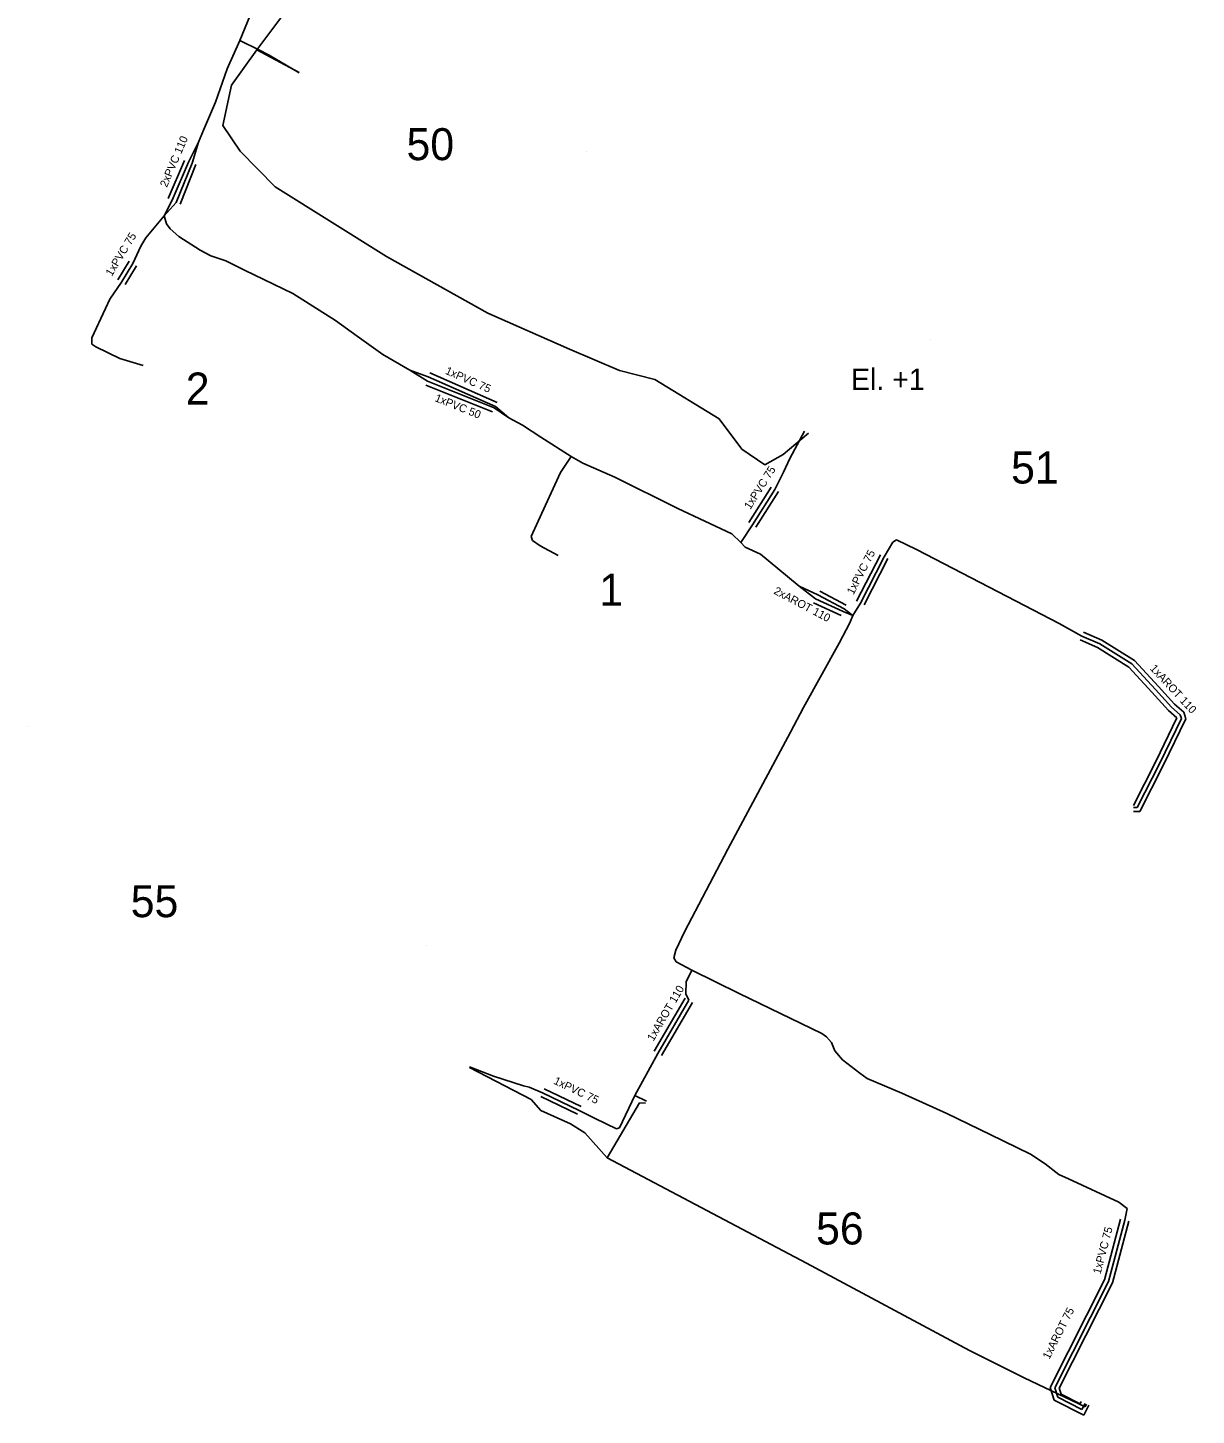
# Model space of a CAD drawing. Extents: x -651943 to -618711, y -1138561 to -1100552.
# Drawn here: x -642415.2 to -642305.8, y -1114492.9 to -1114362.9 of the extents above; entities that cross this region are included whole.
import ezdxf

# ---------------------------------------------------------------- set-up
doc = ezdxf.new("R2010")
doc.units = 0
for name, color, linetype in [('KT optika', 7, 'Continuous'), ('KT trasa', 7, 'Continuous'), ('KT zařízení', 7, 'Continuous'), ('SATT bloky', 7, 'Continuous'), ('SATT stanice', 7, 'Continuous')]:
    doc.layers.add(name, color=color, linetype=linetype)

# ---------------------------------------------------------------- blocks, each defined once
blk = doc.blocks.new('POINT_DISPLAY')
blk.add_line((0, 0), (0, 0))

msp = doc.modelspace()

# ---------------------------------------------------------------- linework, layer by layer
at = {"layer": 'KT optika'}
for p, q in [((-642395.37, -1114364.11), (-642393.93, -1114360.62)), ((-642396.53, -1114366.78), (-642395.37, -1114364.11)), ((-642393.57, -1114364.98), (-642395.37, -1114364.11)), ((-642393.57, -1114364.98), (-642392.62, -1114365.48)), ((-642389.81, -1114367.14), (-642392.62, -1114365.48)), ((-642397.62, -1114369.9), (-642396.53, -1114366.78)), ((-642398.75, -1114372.51), (-642397.62, -1114369.9)), ((-642399.23, -1114373.63), (-642398.75, -1114372.51)), ((-642399.23, -1114373.63), (-642400.17, -1114375.51)), ((-642399.83, -1114375.6), (-642399.23, -1114373.63)), ((-642400.17, -1114375.51), (-642401.7, -1114379.09)), ((-642399.83, -1114375.6), (-642401.32, -1114379.29)), ((-642402.43, -1114380.56), (-642401.7, -1114379.09)), ((-642401.32, -1114379.29), (-642402.43, -1114380.56)), ((-642402.43, -1114380.56), (-642404.15, -1114382.62)), ((-642402.22, -1114381.31), (-642402.43, -1114380.56)), ((-642401.88, -1114381.76), (-642402.22, -1114381.31)), ((-642401.06, -1114382.48), (-642401.88, -1114381.76)), ((-642404.63, -1114383.38), (-642405.38, -1114385.01)), ((-642404.15, -1114382.62), (-642404.63, -1114383.38)), ((-642399.07, -1114383.75), (-642401.06, -1114382.48)), ((-642398.07, -1114384.28), (-642399.07, -1114383.75)), ((-642396.68, -1114384.77), (-642398.07, -1114384.28)), ((-642394.92, -1114385.63), (-642396.68, -1114384.77)), ((-642405.38, -1114385.01), (-642406.44, -1114386.76)), ((-642390.4, -1114387.83), (-642394.92, -1114385.63)), ((-642406.44, -1114386.76), (-642407.55, -1114388.37)), ((-642407.55, -1114388.37), (-642407.95, -1114389.23)), ((-642386.38, -1114390.34), (-642390.4, -1114387.83)), ((-642407.95, -1114389.23), (-642409.22, -1114391.98)), ((-642384.35, -1114391.82), (-642386.38, -1114390.34)), ((-642409.22, -1114391.98), (-642409.22, -1114392.56)), ((-642408.86, -1114392.82), (-642409.22, -1114392.56)), ((-642381.95, -1114393.54), (-642384.35, -1114391.82)), ((-642406.59, -1114393.9), (-642408.86, -1114392.82)), ((-642404.4, -1114394.58), (-642406.59, -1114393.9)), ((-642379.42, -1114395.01), (-642381.95, -1114393.54)), ((-642377.7, -1114395.63), (-642379.42, -1114395.01)), ((-642379.42, -1114395.01), (-642377.77, -1114396.03)), ((-642371.53, -1114398.54), (-642377.77, -1114396.03)), ((-642371.39, -1114398.41), (-642377.7, -1114395.63)), ((-642370.15, -1114399.49), (-642371.53, -1114398.54)), ((-642371.39, -1114398.41), (-642370.15, -1114399.49)), ((-642368.88, -1114400.15), (-642370.15, -1114399.49)), ((-642367.17, -1114401.29), (-642368.88, -1114400.15)), ((-642364.31, -1114403.1), (-642367.17, -1114401.29)), ((-642343.82, -1114403.29), (-642342.44, -1114400.71)), ((-642364.31, -1114403.1), (-642365.32, -1114404.61)), ((-642363.22, -1114403.72), (-642364.31, -1114403.1)), ((-642360.22, -1114405.05), (-642363.22, -1114403.72)), ((-642344.42, -1114404.58), (-642343.82, -1114403.29)), ((-642365.32, -1114404.61), (-642367.41, -1114409.16)), ((-642354.33, -1114407.96), (-642360.22, -1114405.05)), ((-642345.23, -1114406.18), (-642344.42, -1114404.58)), ((-642347.33, -1114409.5), (-642345.23, -1114406.18)), ((-642349.26, -1114410.33), (-642354.33, -1114407.96)), ((-642367.41, -1114409.16), (-642368.05, -1114410.61)), ((-642348.43, -1114411.16), (-642347.33, -1114409.5)), ((-642368.05, -1114410.61), (-642367.94, -1114410.98)), ((-642367.94, -1114410.98), (-642367.22, -1114411.48)), ((-642348.43, -1114411.16), (-642349.26, -1114410.33)), ((-642334.18, -1114411.14), (-642333.82, -1114410.91)), ((-642333.82, -1114410.91), (-642331.96, -1114411.81)), ((-642365.53, -1114412.38), (-642367.22, -1114411.48)), ((-642348.01, -1114411.58), (-642348.43, -1114411.16)), ((-642346.56, -1114412.24), (-642348.01, -1114411.58)), ((-642344.04, -1114414.34), (-642346.56, -1114412.24)), ((-642334.98, -1114412.49), (-642334.18, -1114411.14)), ((-642331.96, -1114411.81), (-642323.47, -1114416.22)), ((-642337.22, -1114416.83), (-642334.98, -1114412.49)), ((-642342.94, -1114415.25), (-642344.04, -1114414.34)), ((-642341.43, -1114416.44), (-642342.94, -1114415.25)), ((-642342.94, -1114415.25), (-642341.21, -1114416.06)), ((-642341.21, -1114416.06), (-642338.74, -1114417.37)), ((-642338.84, -1114417.63), (-642341.43, -1114416.44)), ((-642338.74, -1114417.37), (-642337.93, -1114418)), ((-642337.93, -1114418), (-642337.22, -1114416.83)), ((-642323.47, -1114416.22), (-642318.59, -1114418.74)), ((-642339.2, -1114420.59), (-642338.22, -1114418.69)), ((-642337.93, -1114418), (-642338.84, -1114417.63)), ((-642338.22, -1114418.69), (-642337.93, -1114418)), ((-642318.59, -1114418.74), (-642316.46, -1114419.92)), ((-642316.46, -1114419.92), (-642314.79, -1114420.65)), ((-642342.56, -1114426.61), (-642339.2, -1114420.59)), ((-642314.79, -1114420.65), (-642311.8, -1114422.52)), ((-642311.8, -1114422.52), (-642309.58, -1114424.92)), ((-642309.58, -1114424.92), (-642308.06, -1114426.6)), ((-642308.06, -1114426.6), (-642307.26, -1114427.3)), ((-642343.76, -1114428.94), (-642342.56, -1114426.61)), ((-642307.14, -1114427.66), (-642309.17, -1114431.83)), ((-642307.26, -1114427.3), (-642307.14, -1114427.66)), ((-642349.62, -1114439.91), (-642343.76, -1114428.94)), ((-642309.17, -1114431.83), (-642311.27, -1114435.98)), ((-642311.27, -1114435.98), (-642311.64, -1114435.98)), ((-642353.71, -1114447.65), (-642349.62, -1114439.91)), ((-642354.51, -1114449.35), (-642353.71, -1114447.65)), ((-642354.69, -1114450.08), (-642354.51, -1114449.35)), ((-642354.49, -1114450.46), (-642354.69, -1114450.08)), ((-642353.02, -1114451.23), (-642354.49, -1114450.46)), ((-642353.55, -1114452.33), (-642353.02, -1114451.23)), ((-642353.02, -1114451.23), (-642348.57, -1114453.43)), ((-642353.56, -1114453.46), (-642353.55, -1114452.33)), ((-642353.29, -1114454.06), (-642353.56, -1114453.46)), ((-642348.57, -1114453.43), (-642340.82, -1114457.16)), ((-642353.29, -1114454.06), (-642356.19, -1114459.03)), ((-642340.82, -1114457.16), (-642340.4, -1114457.48)), ((-642340.4, -1114457.48), (-642339.91, -1114458.01)), ((-642358.34, -1114462.99), (-642356.19, -1114459.03)), ((-642339.91, -1114458.01), (-642339.6, -1114458.8)), ((-642339.6, -1114458.8), (-642338.89, -1114459.64)), ((-642373.84, -1114460.28), (-642371.58, -1114461.16)), ((-642338.89, -1114459.64), (-642337.26, -1114460.9)), ((-642371.58, -1114461.16), (-642368.78, -1114462.06)), ((-642337.26, -1114460.9), (-642336.59, -1114461.38)), ((-642336.59, -1114461.38), (-642333.33, -1114462.75)), ((-642368.78, -1114462.06), (-642368.26, -1114462.19)), ((-642368.26, -1114462.19), (-642366.99, -1114462.72)), ((-642366.99, -1114462.72), (-642363.55, -1114464.37)), ((-642359.79, -1114466.01), (-642358.34, -1114462.99)), ((-642358.34, -1114462.99), (-642357.24, -1114463.51)), ((-642333.33, -1114462.75), (-642329.13, -1114464.68)), ((-642363.55, -1114464.37), (-642362.07, -1114465.13)), ((-642362.07, -1114465.13), (-642360.07, -1114466.1)), ((-642329.13, -1114464.68), (-642325.06, -1114466.63)), ((-642360.07, -1114466.1), (-642359.79, -1114466.01)), ((-642325.06, -1114466.63), (-642321.27, -1114468.49)), ((-642321.27, -1114468.49), (-642319.91, -1114469.39)), ((-642319.91, -1114469.39), (-642318.63, -1114470.38)), ((-642318.63, -1114470.38), (-642317.72, -1114470.79)), ((-642317.72, -1114470.79), (-642313, -1114472.97)), ((-642313, -1114472.97), (-642312.23, -1114473.58)), ((-642312.45, -1114474.66), (-642313.96, -1114480.4)), ((-642312.23, -1114473.58), (-642312.45, -1114474.66)), ((-642313.96, -1114480.4), (-642319.01, -1114490.36)), ((-642319.01, -1114490.36), (-642318.73, -1114491.24)), ((-642318.73, -1114491.24), (-642316.46, -1114492.41)), ((-642316.16, -1114491.83), (-642316.46, -1114492.41))]:
    msp.add_line(p, q, dxfattribs=at)
at = {"layer": 'KT trasa'}
for p, q in [((-642395.37, -1114364.11), (-642393.93, -1114360.62)), ((-642391.33, -1114361.73), (-642393.76, -1114364.98)), ((-642396.53, -1114366.78), (-642395.37, -1114364.11)), ((-642393.57, -1114364.98), (-642395.37, -1114364.11)), ((-642393.76, -1114364.98), (-642396.15, -1114368.3)), ((-642393.76, -1114364.98), (-642389.79, -1114367.11)), ((-642393.57, -1114364.98), (-642392.62, -1114365.48)), ((-642389.81, -1114367.14), (-642392.62, -1114365.48)), ((-642397.62, -1114369.9), (-642396.53, -1114366.78)), ((-642396.15, -1114368.3), (-642396.96, -1114372.08)), ((-642398.75, -1114372.51), (-642397.62, -1114369.9)), ((-642399.23, -1114373.63), (-642398.75, -1114372.51)), ((-642396.96, -1114372.08), (-642395.32, -1114374.47)), ((-642399.23, -1114373.63), (-642400.17, -1114375.51)), ((-642399.83, -1114375.6), (-642399.23, -1114373.63)), ((-642395.32, -1114374.47), (-642392.03, -1114377.83)), ((-642400.17, -1114375.51), (-642401.7, -1114379.09)), ((-642399.83, -1114375.6), (-642401.32, -1114379.29)), ((-642392.03, -1114377.83), (-642381.62, -1114384.36)), ((-642402.43, -1114380.56), (-642401.7, -1114379.09)), ((-642401.32, -1114379.29), (-642402.43, -1114380.56)), ((-642402.43, -1114380.56), (-642404.15, -1114382.62)), ((-642402.22, -1114381.31), (-642402.43, -1114380.56)), ((-642401.88, -1114381.76), (-642402.22, -1114381.31)), ((-642401.06, -1114382.48), (-642401.88, -1114381.76)), ((-642404.63, -1114383.38), (-642405.38, -1114385.01)), ((-642404.15, -1114382.62), (-642404.63, -1114383.38)), ((-642399.07, -1114383.75), (-642401.06, -1114382.48)), ((-642398.07, -1114384.28), (-642399.07, -1114383.75)), ((-642396.68, -1114384.77), (-642398.07, -1114384.28)), ((-642394.92, -1114385.63), (-642396.68, -1114384.77)), ((-642381.62, -1114384.36), (-642372.12, -1114389.67)), ((-642405.38, -1114385.01), (-642406.44, -1114386.76)), ((-642390.4, -1114387.83), (-642394.92, -1114385.63)), ((-642406.44, -1114386.76), (-642407.55, -1114388.37)), ((-642407.55, -1114388.37), (-642407.95, -1114389.23)), ((-642386.38, -1114390.34), (-642390.4, -1114387.83)), ((-642407.95, -1114389.23), (-642409.22, -1114391.98)), ((-642372.12, -1114389.67), (-642364.48, -1114393.03)), ((-642384.35, -1114391.82), (-642386.38, -1114390.34)), ((-642409.22, -1114391.98), (-642409.22, -1114392.56)), ((-642408.86, -1114392.82), (-642409.22, -1114392.56)), ((-642381.95, -1114393.54), (-642384.35, -1114391.82)), ((-642406.59, -1114393.9), (-642408.86, -1114392.82)), ((-642404.4, -1114394.58), (-642406.59, -1114393.9)), ((-642379.42, -1114395.01), (-642381.95, -1114393.54)), ((-642364.48, -1114393.03), (-642359.78, -1114395.03)), ((-642377.7, -1114395.63), (-642379.42, -1114395.01)), ((-642379.42, -1114395.01), (-642377.77, -1114396.03)), ((-642359.78, -1114395.03), (-642356.48, -1114395.89)), ((-642371.53, -1114398.54), (-642377.77, -1114396.03)), ((-642371.39, -1114398.41), (-642377.7, -1114395.63)), ((-642356.48, -1114395.89), (-642350.46, -1114399.58)), ((-642370.15, -1114399.49), (-642371.53, -1114398.54)), ((-642371.39, -1114398.41), (-642370.15, -1114399.49)), ((-642368.88, -1114400.15), (-642370.15, -1114399.49)), ((-642367.17, -1114401.29), (-642368.88, -1114400.15)), ((-642350.46, -1114399.58), (-642348.31, -1114402.4)), ((-642364.31, -1114403.1), (-642367.17, -1114401.29)), ((-642344.44, -1114402.91), (-642342.09, -1114400.9)), ((-642343.82, -1114403.29), (-642342.44, -1114400.71)), ((-642364.31, -1114403.1), (-642365.32, -1114404.61)), ((-642363.22, -1114403.72), (-642364.31, -1114403.1)), ((-642348.31, -1114402.4), (-642346.17, -1114403.89)), ((-642346.17, -1114403.89), (-642344.44, -1114402.91)), ((-642360.22, -1114405.05), (-642363.22, -1114403.72)), ((-642344.42, -1114404.58), (-642343.82, -1114403.29)), ((-642365.32, -1114404.61), (-642367.41, -1114409.16)), ((-642354.33, -1114407.96), (-642360.22, -1114405.05)), ((-642345.23, -1114406.18), (-642344.42, -1114404.58)), ((-642347.33, -1114409.5), (-642345.23, -1114406.18)), ((-642349.26, -1114410.33), (-642354.33, -1114407.96)), ((-642367.41, -1114409.16), (-642368.05, -1114410.61)), ((-642348.43, -1114411.16), (-642347.33, -1114409.5)), ((-642368.05, -1114410.61), (-642367.94, -1114410.98)), ((-642367.94, -1114410.98), (-642367.22, -1114411.48)), ((-642348.43, -1114411.16), (-642349.26, -1114410.33)), ((-642334.18, -1114411.14), (-642333.82, -1114410.91)), ((-642333.82, -1114410.91), (-642331.96, -1114411.81)), ((-642365.53, -1114412.38), (-642367.22, -1114411.48)), ((-642348.01, -1114411.58), (-642348.43, -1114411.16)), ((-642346.56, -1114412.24), (-642348.01, -1114411.58)), ((-642344.04, -1114414.34), (-642346.56, -1114412.24)), ((-642334.98, -1114412.49), (-642334.18, -1114411.14)), ((-642331.96, -1114411.81), (-642323.47, -1114416.22)), ((-642337.22, -1114416.83), (-642334.98, -1114412.49)), ((-642342.94, -1114415.25), (-642344.04, -1114414.34)), ((-642341.43, -1114416.44), (-642342.94, -1114415.25)), ((-642342.94, -1114415.25), (-642341.21, -1114416.06)), ((-642341.21, -1114416.06), (-642338.74, -1114417.37)), ((-642338.84, -1114417.63), (-642341.43, -1114416.44)), ((-642338.74, -1114417.37), (-642337.93, -1114418)), ((-642337.93, -1114418), (-642337.22, -1114416.83)), ((-642323.47, -1114416.22), (-642318.59, -1114418.74)), ((-642339.2, -1114420.59), (-642338.22, -1114418.69)), ((-642337.93, -1114418), (-642338.84, -1114417.63)), ((-642338.22, -1114418.69), (-642337.93, -1114418)), ((-642318.59, -1114418.74), (-642316.46, -1114419.92)), ((-642316.46, -1114419.92), (-642314.79, -1114420.65)), ((-642342.56, -1114426.61), (-642339.2, -1114420.59)), ((-642314.79, -1114420.65), (-642311.8, -1114422.52)), ((-642311.8, -1114422.52), (-642309.58, -1114424.92)), ((-642309.58, -1114424.92), (-642308.06, -1114426.6)), ((-642308.06, -1114426.6), (-642307.26, -1114427.3)), ((-642343.76, -1114428.94), (-642342.56, -1114426.61)), ((-642307.14, -1114427.66), (-642309.17, -1114431.83)), ((-642307.26, -1114427.3), (-642307.14, -1114427.66)), ((-642349.62, -1114439.91), (-642343.76, -1114428.94)), ((-642309.17, -1114431.83), (-642311.27, -1114435.98)), ((-642311.27, -1114435.98), (-642311.64, -1114435.98)), ((-642353.71, -1114447.65), (-642349.62, -1114439.91)), ((-642354.51, -1114449.35), (-642353.71, -1114447.65)), ((-642354.69, -1114450.08), (-642354.51, -1114449.35)), ((-642354.49, -1114450.46), (-642354.69, -1114450.08)), ((-642353.02, -1114451.23), (-642354.49, -1114450.46)), ((-642353.55, -1114452.33), (-642353.02, -1114451.23)), ((-642353.02, -1114451.23), (-642348.57, -1114453.43)), ((-642353.56, -1114453.46), (-642353.55, -1114452.33)), ((-642353.29, -1114454.06), (-642353.56, -1114453.46)), ((-642348.57, -1114453.43), (-642340.82, -1114457.16)), ((-642353.29, -1114454.06), (-642356.19, -1114459.03)), ((-642340.82, -1114457.16), (-642340.4, -1114457.48)), ((-642340.4, -1114457.48), (-642339.91, -1114458.01)), ((-642358.34, -1114462.99), (-642356.19, -1114459.03)), ((-642339.91, -1114458.01), (-642339.6, -1114458.8)), ((-642339.6, -1114458.8), (-642338.89, -1114459.64)), ((-642373.84, -1114460.28), (-642371.58, -1114461.16)), ((-642373.83, -1114460.35), (-642368.07, -1114463.34)), ((-642338.89, -1114459.64), (-642337.26, -1114460.9)), ((-642371.58, -1114461.16), (-642368.78, -1114462.06)), ((-642337.26, -1114460.9), (-642336.59, -1114461.38)), ((-642336.59, -1114461.38), (-642333.33, -1114462.75)), ((-642368.78, -1114462.06), (-642368.26, -1114462.19)), ((-642368.26, -1114462.19), (-642366.99, -1114462.72)), ((-642366.99, -1114462.72), (-642363.55, -1114464.37)), ((-642359.79, -1114466.01), (-642358.34, -1114462.99)), ((-642358.34, -1114462.99), (-642357.24, -1114463.51)), ((-642333.33, -1114462.75), (-642329.13, -1114464.68)), ((-642368.07, -1114463.34), (-642367.15, -1114464.38)), ((-642360.95, -1114468.83), (-642357.92, -1114463.66)), ((-642357.34, -1114463.71), (-642357.92, -1114463.66)), ((-642367.15, -1114464.38), (-642364.38, -1114465.64)), ((-642363.55, -1114464.37), (-642362.07, -1114465.13)), ((-642362.07, -1114465.13), (-642360.07, -1114466.1)), ((-642329.13, -1114464.68), (-642325.06, -1114466.63)), ((-642363.03, -1114466.47), (-642364.38, -1114465.64)), ((-642363.03, -1114466.47), (-642360.95, -1114468.83)), ((-642360.07, -1114466.1), (-642359.79, -1114466.01)), ((-642325.06, -1114466.63), (-642321.27, -1114468.49)), ((-642360.95, -1114468.83), (-642342.27, -1114478.7)), ((-642321.27, -1114468.49), (-642319.91, -1114469.39)), ((-642319.91, -1114469.39), (-642318.63, -1114470.38)), ((-642318.63, -1114470.38), (-642317.72, -1114470.79)), ((-642317.72, -1114470.79), (-642313, -1114472.97)), ((-642313, -1114472.97), (-642312.23, -1114473.58)), ((-642312.45, -1114474.66), (-642313.96, -1114480.4)), ((-642312.23, -1114473.58), (-642312.45, -1114474.66)), ((-642342.27, -1114478.7), (-642327, -1114486.88)), ((-642313.96, -1114480.4), (-642319.01, -1114490.36)), ((-642327, -1114486.88), (-642321.88, -1114489.44)), ((-642316.17, -1114492.16), (-642321.88, -1114489.44)), ((-642319.01, -1114490.36), (-642318.73, -1114491.24)), ((-642318.73, -1114491.24), (-642316.46, -1114492.41)), ((-642316.16, -1114491.83), (-642316.46, -1114492.41)), ((-642316.17, -1114492.16), (-642316.03, -1114491.9))]:
    msp.add_line(p, q, dxfattribs=at)
at = {"layer": 'KT zařízení'}
for p, q in [((-642400.55, -1114375.35), (-642402.08, -1114378.93)), ((-642399.47, -1114375.75), (-642400.96, -1114379.44)), ((-642405.73, -1114384.8), (-642406.79, -1114386.55)), ((-642405.05, -1114385.22), (-642406.11, -1114386.97)), ((-642371.24, -1114398.04), (-642377.55, -1114395.26)), ((-642371.69, -1114398.91), (-642377.93, -1114396.4)), ((-642347.68, -1114409.29), (-642345.58, -1114405.97)), ((-642347, -1114409.71), (-642344.9, -1114406.39)), ((-642337.58, -1114416.65), (-642335.34, -1114412.31)), ((-642336.87, -1114417.01), (-642334.63, -1114412.67)), ((-642341.03, -1114415.71), (-642338.56, -1114417.02)), ((-642339.02, -1114417.99), (-642341.61, -1114416.8)), ((-642316.31, -1114419.55), (-642314.61, -1114420.3)), ((-642316.63, -1114420.29), (-642314.99, -1114421)), ((-642314.99, -1114421), (-642312.06, -1114422.83)), ((-642314.61, -1114420.3), (-642311.55, -1114422.21)), ((-642311.55, -1114422.21), (-642309.28, -1114424.66)), ((-642312.06, -1114422.83), (-642309.9, -1114425.18)), ((-642309.9, -1114425.18), (-642308.35, -1114426.89)), ((-642309.28, -1114424.66), (-642307.79, -1114426.31)), ((-642307.79, -1114426.31), (-642306.92, -1114427.07)), ((-642307.56, -1114427.58), (-642309.55, -1114431.68)), ((-642306.72, -1114427.69), (-642308.81, -1114431.98)), ((-642308.35, -1114426.89), (-642307.56, -1114427.58)), ((-642306.92, -1114427.07), (-642306.72, -1114427.69)), ((-642309.55, -1114431.68), (-642311.64, -1114435.8)), ((-642308.81, -1114431.98), (-642311.04, -1114436.38)), ((-642311.04, -1114436.38), (-642311.64, -1114436.38)), ((-642353.64, -1114453.86), (-642356.54, -1114458.83)), ((-642352.95, -1114454.26), (-642355.85, -1114459.23)), ((-642366.83, -1114462.36), (-642363.39, -1114464.01)), ((-642367.17, -1114463.08), (-642363.73, -1114464.73)), ((-642312.85, -1114474.56), (-642314.34, -1114480.26)), ((-642312.07, -1114474.76), (-642313.59, -1114480.54)), ((-642314.34, -1114480.26), (-642319.45, -1114490.33)), ((-642313.59, -1114480.54), (-642318.59, -1114490.4)), ((-642319.45, -1114490.33), (-642319.07, -1114491.52)), ((-642319.07, -1114491.52), (-642316.29, -1114492.94)), ((-642318.59, -1114490.4), (-642318.41, -1114490.96)), ((-642318.41, -1114490.96), (-642316.64, -1114491.87)), ((-642316.52, -1114491.65), (-642316.64, -1114491.87)), ((-642315.81, -1114492.01), (-642316.29, -1114492.94))]:
    msp.add_line(p, q, dxfattribs=at)

# ---------------------------------------------------------------- block references
at = {"layer": 'SATT stanice'}
for p in [(-642362.87, -1114374.48), (-642330.61, -1114392.18), (-642415.22, -1114428.43), (-642377.89, -1114448.95)]:
    msp.add_blockref('POINT_DISPLAY', p, dxfattribs=at)

# ---------------------------------------------------------------- texts
at = {"layer": 'KT zařízení'}
for s, rotation, p in [('2xPVC 110', 66.8594, (-642402.19, -1114377.93)), ('1xPVC 75', 58.7961, (-642407.35, -1114386.27)), ('1xPVC 75', 336.2231, (-642376.17, -1114395.33)), ('1xPVC 50', 338.0879, (-642377.15, -1114397.89)), ('1xPVC 75', 57.6854, (-642347.53, -1114408.12)), ('1xPVC 75', 62.7004, (-642337.87, -1114416.11)), ('2xAROT 110', 332.0601, (-642345.4, -1114415.92)), ('1xAROT 110', 312.7704, (-642310.14, -1114423)), ('1xAROT 110', 59.7364, (-642356.61, -1114457.95)), ('1xPVC 75', 334.3752, (-642366.02, -1114461.85)), ('1xPVC 75', 75.2614, (-642314.72, -1114479.77)), ('1xAROT 75', 63.1286, (-642319.52, -1114487.76))]:
    msp.add_text(s, height=0.75, rotation=rotation, dxfattribs=at).set_placement(p)
at = {"layer": 'SATT bloky'}
for s, p in [('50', (-642379.74, -1114375.33)), ('2', (-642400.42, -1114398.23)), ('51', (-642323.1, -1114405.63)), ('1', (-642361.68, -1114417.08)), ('55', (-642405.58, -1114446.27)), ('56', (-642341.37, -1114476.94))]:
    msp.add_text(s, height=3, dxfattribs=at).set_placement(p)
at = {"layer": 'SATT stanice'}
msp.add_text('El. +1', height=2, dxfattribs=at).set_placement((-642338.1, -1114396.86))

doc.saveas('drawing.dxf')
